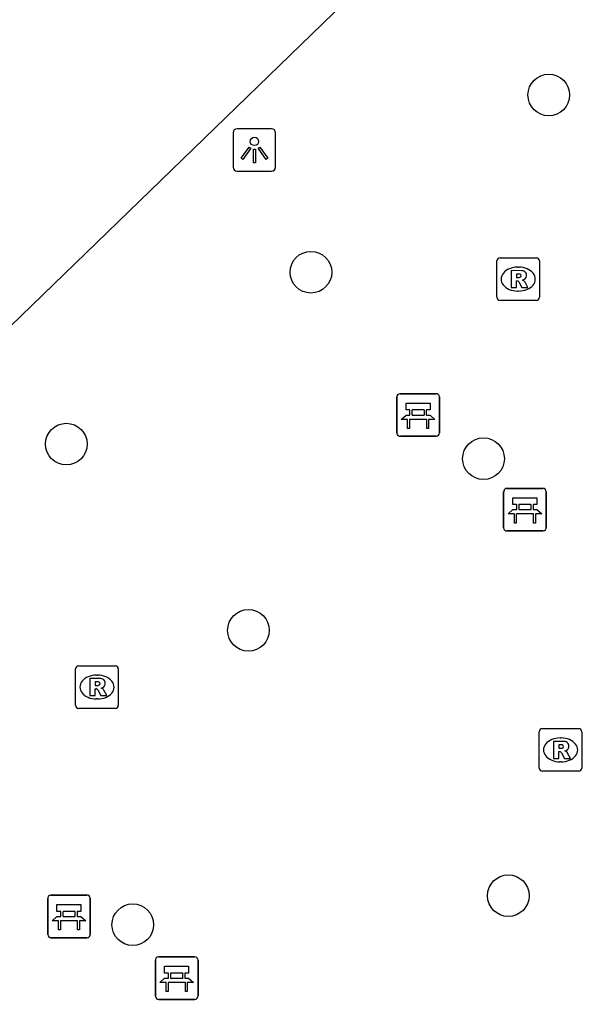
# Model space of a CAD drawing. Extents: x 161087 to 161922, y 382574 to 383873.
# Drawn here: x 161440.72 to 161454.07, y 383139.96 to 383162.97 of the extents above; entities that cross this region are included whole.
import ezdxf

# ---------------------------------------------------------------- set-up
doc = ezdxf.new("R2010")
doc.units = 0
for name, color, linetype in [('IMGEO_Bank', 7, 'Continuous'), ('IMGEO_Boom', 7, 'Continuous'), ('IMGEO_Lichtpunt', 7, 'Continuous'), ('IMGEO_Rioolput', 7, 'Continuous'), ('IMGEO_Voetgangersgebied_gesloten', 7, 'Continuous')]:
    doc.layers.add(name, color=color, linetype=linetype)

msp = doc.modelspace()

# ---------------------------------------------------------------- linework, layer by layer
at = {"layer": 'IMGEO_Bank'}
for p, q in [((161449.571, 383153.257), (161449.571, 383154.098)), ((161449.571, 383154.098), (161449.571, 383153.257)), ((161449.646, 383154.182), (161450.487, 383154.182)), ((161450.487, 383154.182), (161449.646, 383154.182)), ((161450.571, 383154.107), (161450.571, 383153.266)), ((161450.571, 383153.266), (161450.571, 383154.107)), ((161449.88, 383153.688), (161449.88, 383153.794)), ((161449.924, 383153.794), (161449.924, 383153.688)), ((161450.212, 383153.8), (161449.93, 383153.8)), ((161450.218, 383153.688), (161450.218, 383153.794)), ((161450.262, 383153.794), (161450.262, 383153.688)), ((161450.268, 383153.58), (161449.875, 383153.58)), ((161449.93, 383153.682), (161450.212, 383153.682)), ((161450.496, 383153.182), (161449.655, 383153.182)), ((161449.655, 383153.182), (161450.496, 383153.182)), ((161452.153, 383151.96), (161452.994, 383151.96)), ((161452.994, 383151.96), (161452.153, 383151.96)), ((161452.078, 383151.035), (161452.078, 383151.876)), ((161452.078, 383151.876), (161452.078, 383151.035)), ((161453.078, 383151.885), (161453.078, 383151.044)), ((161453.078, 383151.044), (161453.078, 383151.885)), ((161452.387, 383151.466), (161452.387, 383151.572)), ((161452.431, 383151.572), (161452.431, 383151.466)), ((161452.719, 383151.578), (161452.437, 383151.578)), ((161452.437, 383151.46), (161452.719, 383151.46)), ((161452.725, 383151.466), (161452.725, 383151.572)), ((161452.769, 383151.572), (161452.769, 383151.466)), ((161452.775, 383151.358), (161452.382, 383151.358)), ((161453.003, 383150.96), (161452.162, 383150.96)), ((161452.162, 383150.96), (161453.003, 383150.96)), ((161441.38, 383141.482), (161441.38, 383142.323)), ((161441.38, 383142.323), (161441.38, 383141.482)), ((161441.455, 383142.407), (161442.296, 383142.407)), ((161442.296, 383142.407), (161441.455, 383142.407)), ((161442.38, 383142.332), (161442.38, 383141.491)), ((161442.38, 383141.491), (161442.38, 383142.332)), ((161442.021, 383142.025), (161441.739, 383142.025)), ((161442.077, 383141.805), (161441.684, 383141.805)), ((161441.689, 383141.913), (161441.689, 383142.019)), ((161441.733, 383142.019), (161441.733, 383141.913)), ((161441.739, 383141.907), (161442.021, 383141.907)), ((161442.027, 383141.913), (161442.027, 383142.019)), ((161442.071, 383142.019), (161442.071, 383141.913)), ((161442.305, 383141.407), (161441.464, 383141.407)), ((161441.464, 383141.407), (161442.305, 383141.407)), ((161443.907, 383140.032), (161443.907, 383140.873)), ((161443.907, 383140.873), (161443.907, 383140.032)), ((161443.982, 383140.957), (161444.823, 383140.957)), ((161444.823, 383140.957), (161443.982, 383140.957)), ((161444.907, 383140.882), (161444.907, 383140.041)), ((161444.907, 383140.041), (161444.907, 383140.882)), ((161444.216, 383140.463), (161444.216, 383140.569)), ((161444.26, 383140.569), (161444.26, 383140.463)), ((161444.548, 383140.575), (161444.266, 383140.575)), ((161444.266, 383140.457), (161444.548, 383140.457)), ((161444.554, 383140.463), (161444.554, 383140.569)), ((161444.598, 383140.569), (161444.598, 383140.463)), ((161444.604, 383140.355), (161444.211, 383140.355)), ((161444.832, 383139.957), (161443.991, 383139.957)), ((161443.991, 383139.957), (161444.832, 383139.957))]:
    msp.add_line(p, q, dxfattribs=at)
for points in [[(161449.874, 383153.8), (161449.788, 383153.8), (161449.788, 383153.961), (161450.351, 383153.961), (161450.351, 383153.8), (161450.268, 383153.8)], [(161449.818, 383153.58), (161449.676, 383153.58), (161449.788, 383153.682), (161449.874, 383153.682)], [(161449.868, 383153.573), (161449.868, 383153.366), (161449.825, 383153.366), (161449.825, 383153.573)], [(161450.268, 383153.682), (161450.351, 383153.682), (161450.463, 383153.58), (161450.324, 383153.58)], [(161450.318, 383153.573), (161450.318, 383153.366), (161450.274, 383153.366), (161450.274, 383153.573)], [(161452.381, 383151.578), (161452.295, 383151.578), (161452.295, 383151.739), (161452.858, 383151.739), (161452.858, 383151.578), (161452.775, 383151.578)], [(161452.325, 383151.358), (161452.183, 383151.358), (161452.295, 383151.46), (161452.381, 383151.46)], [(161452.775, 383151.46), (161452.858, 383151.46), (161452.97, 383151.358), (161452.831, 383151.358)], [(161452.375, 383151.351), (161452.375, 383151.144), (161452.332, 383151.144), (161452.332, 383151.351)], [(161452.825, 383151.351), (161452.825, 383151.144), (161452.781, 383151.144), (161452.781, 383151.351)], [(161441.683, 383142.025), (161441.597, 383142.025), (161441.597, 383142.186), (161442.16, 383142.186), (161442.16, 383142.025), (161442.077, 383142.025)], [(161441.627, 383141.805), (161441.485, 383141.805), (161441.597, 383141.907), (161441.683, 383141.907)], [(161441.677, 383141.798), (161441.677, 383141.591), (161441.634, 383141.591), (161441.634, 383141.798)], [(161442.077, 383141.907), (161442.16, 383141.907), (161442.272, 383141.805), (161442.133, 383141.805)], [(161442.127, 383141.798), (161442.127, 383141.591), (161442.083, 383141.591), (161442.083, 383141.798)], [(161444.21, 383140.575), (161444.124, 383140.575), (161444.124, 383140.736), (161444.687, 383140.736), (161444.687, 383140.575), (161444.604, 383140.575)], [(161444.154, 383140.355), (161444.012, 383140.355), (161444.124, 383140.457), (161444.21, 383140.457)], [(161444.604, 383140.457), (161444.687, 383140.457), (161444.799, 383140.355), (161444.66, 383140.355)], [(161444.204, 383140.348), (161444.204, 383140.141), (161444.161, 383140.141), (161444.161, 383140.348)], [(161444.654, 383140.348), (161444.654, 383140.141), (161444.61, 383140.141), (161444.61, 383140.348)]]:
    msp.add_lwpolyline(points, dxfattribs=at)
for centre, radius, start, end in [((161449.649, 383154.104), 0.0779, 92.4484, 184.2845), ((161449.649, 383154.104), 0.0779, 92.4484, 184.2845), ((161450.493, 383154.104), 0.0779, 2.4484, 94.2845), ((161450.493, 383154.104), 0.0779, 2.4484, 94.2845), ((161449.873, 383153.793), 0.00671, 2.8957, 87.1043), ((161449.93, 383153.793), 0.00671, 92.8957, 177.1043), ((161450.212, 383153.793), 0.00671, 2.8957, 87.1043), ((161450.269, 383153.793), 0.00671, 92.8957, 177.1043), ((161449.818, 383153.573), 0.00671, 2.8957, 87.1043), ((161449.875, 383153.573), 0.00671, 92.8957, 177.1043), ((161449.873, 383153.689), 0.00671, 272.8957, 357.1043), ((161449.93, 383153.689), 0.00671, 182.8957, 267.1043), ((161450.212, 383153.689), 0.00671, 272.8957, 357.1043), ((161450.269, 383153.689), 0.00671, 182.8957, 267.1043), ((161450.267, 383153.573), 0.00671, 2.8957, 87.1043), ((161450.324, 383153.573), 0.00671, 92.8957, 177.1043), ((161449.649, 383153.26), 0.0779, 182.4484, 274.2845), ((161449.649, 383153.26), 0.0779, 182.4484, 274.2845), ((161450.493, 383153.26), 0.0779, 272.4484, 4.2845), ((161450.493, 383153.26), 0.0779, 272.4484, 4.2845), ((161452.156, 383151.882), 0.0779, 92.4484, 184.2845), ((161452.156, 383151.882), 0.0779, 92.4484, 184.2845), ((161453, 383151.882), 0.0779, 2.4484, 94.2845), ((161453, 383151.882), 0.0779, 2.4484, 94.2845), ((161452.38, 383151.571), 0.00671, 2.8957, 87.1043), ((161452.38, 383151.467), 0.00671, 272.8957, 357.1043), ((161452.437, 383151.571), 0.00671, 92.8957, 177.1043), ((161452.437, 383151.467), 0.00671, 182.8957, 267.1043), ((161452.719, 383151.571), 0.00671, 2.8957, 87.1043), ((161452.719, 383151.467), 0.00671, 272.8957, 357.1043), ((161452.776, 383151.571), 0.00671, 92.8957, 177.1043), ((161452.776, 383151.467), 0.00671, 182.8957, 267.1043), ((161452.325, 383151.351), 0.00671, 2.8957, 87.1043), ((161452.382, 383151.351), 0.00671, 92.8957, 177.1043), ((161452.774, 383151.351), 0.00671, 2.8957, 87.1043), ((161452.831, 383151.351), 0.00671, 92.8957, 177.1043), ((161452.156, 383151.038), 0.0779, 182.4484, 274.2845), ((161452.156, 383151.038), 0.0779, 182.4484, 274.2845), ((161453, 383151.038), 0.0779, 272.4484, 4.2845), ((161453, 383151.038), 0.0779, 272.4484, 4.2845), ((161441.458, 383142.329), 0.0779, 92.4484, 184.2845), ((161441.458, 383142.329), 0.0779, 92.4484, 184.2845), ((161442.302, 383142.329), 0.0779, 2.4484, 94.2845), ((161442.302, 383142.329), 0.0779, 2.4484, 94.2845), ((161441.682, 383142.018), 0.00671, 2.8957, 87.1043), ((161441.739, 383142.018), 0.00671, 92.8957, 177.1043), ((161442.021, 383142.018), 0.00671, 2.8957, 87.1043), ((161442.078, 383142.018), 0.00671, 92.8957, 177.1043), ((161441.627, 383141.798), 0.00671, 2.8957, 87.1043), ((161441.684, 383141.798), 0.00671, 92.8957, 177.1043), ((161441.682, 383141.914), 0.00671, 272.8957, 357.1043), ((161441.739, 383141.914), 0.00671, 182.8957, 267.1043), ((161442.021, 383141.914), 0.00671, 272.8957, 357.1043), ((161442.078, 383141.914), 0.00671, 182.8957, 267.1043), ((161442.076, 383141.798), 0.00671, 2.8957, 87.1043), ((161442.133, 383141.798), 0.00671, 92.8957, 177.1043), ((161441.458, 383141.485), 0.0779, 182.4484, 274.2845), ((161441.458, 383141.485), 0.0779, 182.4484, 274.2845), ((161442.302, 383141.485), 0.0779, 272.4484, 4.2845), ((161442.302, 383141.485), 0.0779, 272.4484, 4.2845), ((161443.985, 383140.879), 0.0779, 92.4484, 184.2845), ((161443.985, 383140.879), 0.0779, 92.4484, 184.2845), ((161444.829, 383140.879), 0.0779, 2.4484, 94.2845), ((161444.829, 383140.879), 0.0779, 2.4484, 94.2845), ((161444.209, 383140.568), 0.00671, 2.8957, 87.1043), ((161444.209, 383140.464), 0.00671, 272.8957, 357.1043), ((161444.266, 383140.568), 0.00671, 92.8957, 177.1043), ((161444.266, 383140.464), 0.00671, 182.8957, 267.1043), ((161444.548, 383140.568), 0.00671, 2.8957, 87.1043), ((161444.548, 383140.464), 0.00671, 272.8957, 357.1043), ((161444.605, 383140.568), 0.00671, 92.8957, 177.1043), ((161444.605, 383140.464), 0.00671, 182.8957, 267.1043), ((161444.154, 383140.348), 0.00671, 2.8957, 87.1043), ((161444.211, 383140.348), 0.00671, 92.8957, 177.1043), ((161444.603, 383140.348), 0.00671, 2.8957, 87.1043), ((161444.66, 383140.348), 0.00671, 92.8957, 177.1043), ((161443.985, 383140.035), 0.0779, 182.4484, 274.2845), ((161443.985, 383140.035), 0.0779, 182.4484, 274.2845), ((161444.829, 383140.035), 0.0779, 272.4484, 4.2845), ((161444.829, 383140.035), 0.0779, 272.4484, 4.2845)]:
    msp.add_arc(centre, radius, start, end, dxfattribs=at)
at = {"layer": 'IMGEO_Boom'}
for centre in [(161453.137, 383161.198), (161447.556, 383157.036), (161441.817, 383152.999), (161451.605, 383152.656), (161446.09, 383148.625), (161452.188, 383142.393), (161443.376, 383141.711)]:
    msp.add_circle(centre, 0.489, dxfattribs=at)
at = {"layer": 'IMGEO_Lichtpunt'}
for p, q in [((161445.73, 383160.311), (161445.73, 383159.504)), ((161445.73, 383160.311), (161445.73, 383159.504)), ((161446.632, 383160.406), (161445.824, 383160.406)), ((161446.632, 383160.406), (161445.824, 383160.406)), ((161446.726, 383159.504), (161446.726, 383160.311)), ((161446.726, 383159.504), (161446.726, 383160.311)), ((161445.824, 383159.41), (161446.632, 383159.41)), ((161445.824, 383159.41), (161446.632, 383159.41))]:
    msp.add_line(p, q, dxfattribs=at)
for points in [[(161446.104, 383159.975), (161446.143, 383159.947), (161445.955, 383159.685), (161445.917, 383159.712), (161446.104, 383159.975)], [(161446.316, 383159.947), (161446.354, 383159.974), (161446.541, 383159.712), (161446.502, 383159.684), (161446.316, 383159.947)], [(161446.206, 383159.927), (161446.253, 383159.927), (161446.253, 383159.605), (161446.206, 383159.605), (161446.206, 383159.927)]]:
    msp.add_lwpolyline(points, dxfattribs=at)
msp.add_circle((161446.229, 383160.109), 0.0994, dxfattribs=at)
for centre, start, end in [((161445.824, 383160.311), 90, 180), ((161445.824, 383160.311), 90, 180), ((161446.632, 383160.311), 0, 90), ((161446.632, 383160.311), 0, 90), ((161445.824, 383159.504), 180, 270), ((161445.824, 383159.504), 180, 270), ((161446.632, 383159.504), 270, 0), ((161446.632, 383159.504), 270, 360)]:
    msp.add_arc(centre, 0.0946, start, end, dxfattribs=at)
at = {"layer": 'IMGEO_Rioolput'}
for p, q in [((161451.918, 383156.448), (161451.918, 383157.3)), ((161451.993, 383157.374), (161452.845, 383157.374)), ((161452.919, 383157.3), (161452.919, 383156.448)), ((161452.406, 383157.154), (161452.431, 383157.154)), ((161452.429, 383156.594), (161452.404, 383156.594)), ((161452.845, 383156.374), (161451.993, 383156.374)), ((161442.11, 383147.793), (161442.962, 383147.793)), ((161442.035, 383146.867), (161442.035, 383147.719)), ((161442.523, 383147.573), (161442.548, 383147.573)), ((161443.036, 383147.719), (161443.036, 383146.867)), ((161442.546, 383147.013), (161442.521, 383147.013)), ((161442.962, 383146.793), (161442.11, 383146.793)), ((161452.913, 383145.391), (161452.913, 383146.243)), ((161452.988, 383146.317), (161453.84, 383146.317)), ((161453.914, 383146.243), (161453.914, 383145.391)), ((161453.401, 383146.097), (161453.426, 383146.097)), ((161453.424, 383145.537), (161453.399, 383145.537)), ((161453.84, 383145.317), (161452.988, 383145.317))]:
    msp.add_line(p, q, dxfattribs=at)
for points in [[(161451.918, 383156.448), (161451.918, 383157.3)], [(161451.993, 383157.374), (161452.845, 383157.374)], [(161452.919, 383157.3), (161452.919, 383156.448)], [(161452.507, 383157.072), (161452.255, 383157.074), (161452.255, 383156.674)], [(161452.433, 383156.993), (161452.379, 383156.993), (161452.379, 383156.912)], [(161452.255, 383156.674), (161452.379, 383156.674), (161452.379, 383156.836), (161452.39, 383156.836)], [(161452.379, 383156.912), (161452.431, 383156.912)], [(161452.437, 383156.807), (161452.508, 383156.674), (161452.648, 383156.674), (161452.583, 383156.8)], [(161452.845, 383156.374), (161451.993, 383156.374)], [(161442.11, 383147.793), (161442.962, 383147.793)], [(161442.035, 383146.867), (161442.035, 383147.719)], [(161443.036, 383147.719), (161443.036, 383146.867)], [(161442.624, 383147.491), (161442.372, 383147.493), (161442.372, 383147.093)], [(161442.55, 383147.412), (161442.496, 383147.412), (161442.496, 383147.331)], [(161442.496, 383147.331), (161442.548, 383147.331)], [(161442.372, 383147.093), (161442.496, 383147.093), (161442.496, 383147.255), (161442.507, 383147.255)], [(161442.554, 383147.226), (161442.625, 383147.093), (161442.765, 383147.093), (161442.7, 383147.219)], [(161442.962, 383146.793), (161442.11, 383146.793)], [(161452.913, 383145.391), (161452.913, 383146.243)], [(161452.988, 383146.317), (161453.84, 383146.317)], [(161453.914, 383146.243), (161453.914, 383145.391)], [(161453.502, 383146.015), (161453.25, 383146.017), (161453.25, 383145.617)], [(161453.428, 383145.936), (161453.374, 383145.936), (161453.374, 383145.855)], [(161453.25, 383145.617), (161453.374, 383145.617), (161453.374, 383145.779), (161453.385, 383145.779)], [(161453.374, 383145.855), (161453.426, 383145.855)], [(161453.432, 383145.75), (161453.503, 383145.617), (161453.643, 383145.617), (161453.578, 383145.743)], [(161453.84, 383145.317), (161452.988, 383145.317)]]:
    msp.add_lwpolyline(points, dxfattribs=at)
for centre, radius, start, end in [((161451.995, 383157.298), 0.0765, 91.552, 178.448), ((161451.995, 383157.298), 0.0765, 91.552, 178.448), ((161452.843, 383157.298), 0.0765, 1.552, 88.448), ((161452.843, 383157.298), 0.0765, 1.552, 88.448), ((161452.439, 383156.897), 0.0964, 77.0061, 93.1865), ((161452.453, 383156.954), 0.0378, 276.6634, 79.6772), ((161452.506, 383156.962), 0.109, 350.3612, 89.416), ((161452.389, 383156.783), 0.0533, 26.0293, 88.6989), ((161452.415, 383157.101), 0.19, 274.7715, 282.9687), ((161452.504, 383156.962), 0.112, 277.5842, 350.9817), ((161452.488, 383156.747), 0.108, 29.5134, 73.7905), ((161451.995, 383156.45), 0.0765, 181.552, 268.448), ((161451.995, 383156.45), 0.0765, 181.552, 268.448), ((161452.843, 383156.45), 0.0765, 271.552, 358.448), ((161452.843, 383156.45), 0.0765, 271.552, 358.448), ((161442.112, 383147.717), 0.0765, 91.552, 178.448), ((161442.112, 383147.717), 0.0765, 91.552, 178.448), ((161442.96, 383147.717), 0.0765, 1.552, 88.448), ((161442.96, 383147.717), 0.0765, 1.552, 88.448), ((161442.532, 383147.52), 0.19, 274.7715, 282.9687), ((161442.556, 383147.316), 0.0964, 77.0061, 93.1865), ((161442.57, 383147.373), 0.0378, 276.6634, 79.6772), ((161442.623, 383147.381), 0.109, 350.3612, 89.416), ((161442.621, 383147.381), 0.112, 277.5842, 350.9817), ((161442.506, 383147.202), 0.0533, 26.0293, 88.6989), ((161442.605, 383147.166), 0.108, 29.5134, 73.7905), ((161442.112, 383146.869), 0.0765, 181.552, 268.448), ((161442.112, 383146.869), 0.0765, 181.552, 268.448), ((161442.96, 383146.869), 0.0765, 271.552, 358.448), ((161442.96, 383146.869), 0.0765, 271.552, 358.448), ((161452.99, 383146.241), 0.0765, 91.552, 178.448), ((161452.99, 383146.241), 0.0765, 91.552, 178.448), ((161453.838, 383146.241), 0.0765, 1.552, 88.448), ((161453.838, 383146.241), 0.0765, 1.552, 88.448), ((161453.434, 383145.84), 0.0964, 77.0061, 93.1865), ((161453.448, 383145.897), 0.0378, 276.6634, 79.6772), ((161453.501, 383145.905), 0.109, 350.3612, 89.416), ((161453.384, 383145.726), 0.0533, 26.0293, 88.6989), ((161453.41, 383146.044), 0.19, 274.7715, 282.9687), ((161453.499, 383145.905), 0.112, 277.5842, 350.9817), ((161453.483, 383145.69), 0.108, 29.5134, 73.7905), ((161452.99, 383145.393), 0.0765, 181.552, 268.448), ((161452.99, 383145.393), 0.0765, 181.552, 268.448), ((161453.838, 383145.393), 0.0765, 271.552, 358.448), ((161453.838, 383145.393), 0.0765, 271.552, 358.448)]:
    msp.add_arc(centre, radius, start, end, dxfattribs=at)
for centre, major_axis, ratio, start_param, end_param in [((161452.405, 383156.874), (-0.387, 0.002), 0.722429, 4.712389, 7.853982), ((161452.43, 383156.874), (-0.39, 0.002), 0.717154, 1.570796, 4.712389), ((161442.522, 383147.293), (-0.387, 0.002), 0.722429, 4.712389, 7.853982), ((161442.547, 383147.293), (-0.39, 0.002), 0.717154, 1.570796, 4.712389), ((161453.4, 383145.817), (-0.387, 0.002), 0.722429, 4.712389, 7.853982), ((161453.425, 383145.817), (-0.39, 0.002), 0.717154, 1.570796, 4.712389)]:
    msp.add_ellipse(centre, major_axis=major_axis, ratio=ratio, start_param=start_param, end_param=end_param, dxfattribs=at)
at = {"layer": 'IMGEO_Voetgangersgebied_gesloten'}
msp.add_lwpolyline([(161433.223, 383150.013), (161439.743, 383155.034), (161465.512, 383180.027)], dxfattribs=at)

doc.saveas('drawing.dxf')
